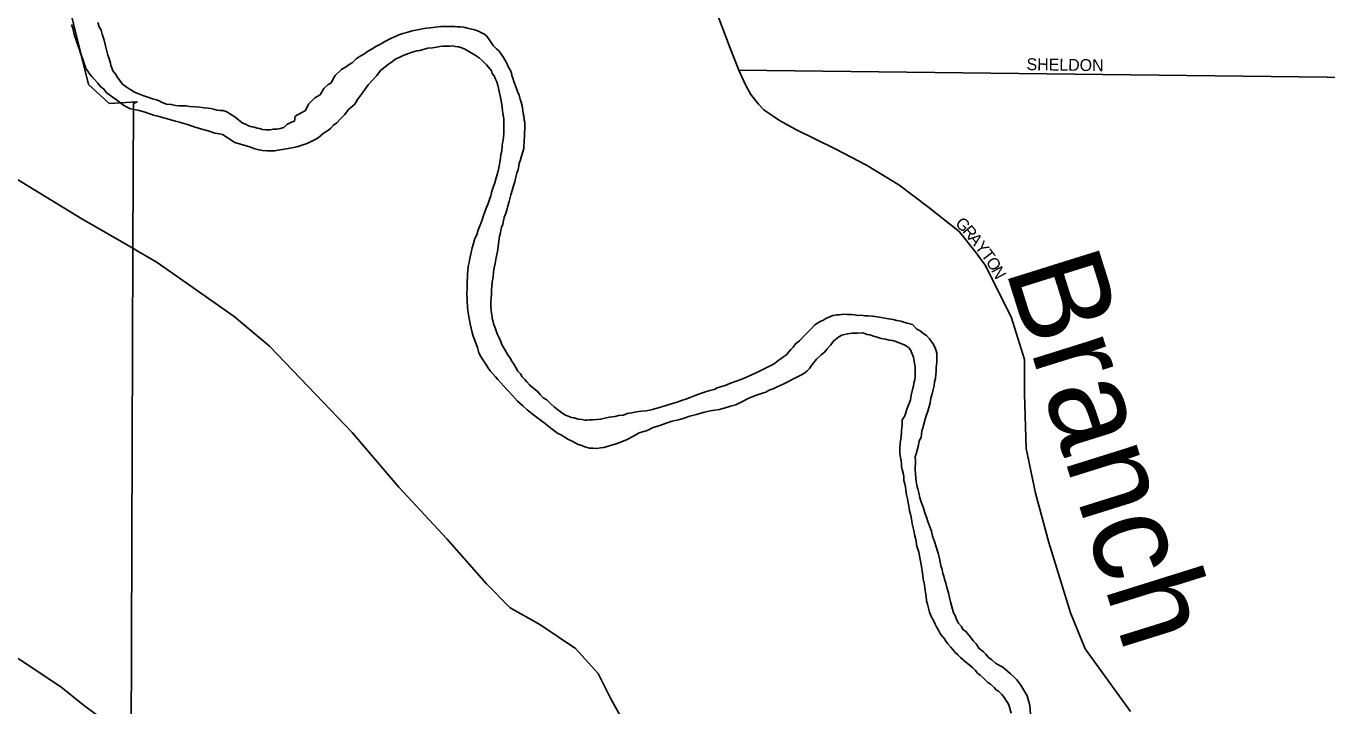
# Model space of a CAD drawing. Extents: x -561 to 1170, y 0 to 846.
# Drawn here: x 106.28 to 121.03, y 172.84 to 180.55 of the extents above; entities that cross this region are included whole.
import ezdxf

# ---------------------------------------------------------------- set-up
doc = ezdxf.new("R2010")
doc.units = 0
for name, color, linetype in [('GM_X_City_Street', 7, 'Continuous'), ('GM_X_City_Street_Text', 7, 'Continuous'), ('GM_X_County_Road', 7, 'Continuous'), ('GM_X_Major_River', 7, 'Continuous'), ('GM_X_Major_River_Text', 7, 'Continuous'), ('GM_X_Township', 7, 'Continuous')]:
    doc.layers.add(name, color=color, linetype=linetype)

msp = doc.modelspace()

# ---------------------------------------------------------------- linework, layer by layer
at = {"layer": 'GM_X_City_Street'}
for points in [[(114.36, 180.052), (114.263, 180.298), (114.114, 180.688), (113.85, 181.418), (113.616, 182.066), (113.54, 182.248), (113.476, 182.335), (113.416, 182.384)], [(118.798, 172.779), (118.285, 173.492), (118.118, 173.9), (117.876, 174.697), (117.723, 175.255), (117.616, 175.76), (117.599, 176.38), (117.599, 176.772), (117.448, 177.254), (117.154, 177.841), (117.052, 177.98), (116.857, 178.222), (116.514, 178.495), (116.172, 178.751), (115.808, 178.972), (115.453, 179.158), (115.006, 179.378), (114.821, 179.479), (114.643, 179.6), (114.582, 179.665), (114.497, 179.774), (114.438, 179.876), (114.36, 180.052)], [(114.36, 180.052), (125.156, 179.923)], [(115.154, 167.554), (114.717, 168.301), (114.509, 168.74), (114.29, 169.374), (114.072, 170.04), (113.608, 171.206), (113.278, 172.143), (113.134, 172.522), (112.909, 172.923), (112.765, 173.211), (112.507, 173.493), (112.103, 173.765), (111.769, 173.956), (111.501, 174.228), (111.05, 174.738), (110.507, 175.324), (109.976, 175.943), (109.567, 176.372), (109.041, 176.921), (108.638, 177.257), (107.767, 177.87), (107.684, 177.919)]]:
    msp.add_lwpolyline(points, dxfattribs=at)
at = {"layer": 'GM_X_County_Road'}
for points in [[(107.684, 177.919), (107.56, 177.991), (107.491, 178.031), (106.913, 178.366), (105.957, 178.948), (104.369, 179.796), (103.59, 180.217), (103.421, 180.343), (103.201, 180.649)], [(98.583, 175.707), (101.475, 174.965), (102.934, 174.66), (104.199, 174.4), (104.526, 174.323), (104.687, 174.276), (105.029, 174.127), (106.225, 173.358), (106.673, 173.059), (106.929, 172.856), (107.471, 172.453), (107.872, 172.133)]]:
    msp.add_lwpolyline(points, dxfattribs=at)
at = {"layer": 'GM_X_Major_River'}
for points in [[(108.648, 179.232), (108.507, 179.322), (108.475, 179.327), (108.42, 179.337), (108.344, 179.364), (108.258, 179.386), (108.176, 179.413), (108.111, 179.434), (108.057, 179.45), (108.019, 179.461), (107.976, 179.472), (107.932, 179.482), (107.883, 179.498), (107.829, 179.514), (107.775, 179.53), (107.726, 179.541), (107.694, 179.552), (107.661, 179.563), (107.629, 179.573), (107.591, 179.584), (107.547, 179.595), (107.498, 179.605), (107.455, 179.616), (107.379, 179.659), (107.336, 179.692), (107.292, 179.724), (107.249, 179.751), (107.221, 179.773), (107.194, 179.794), (107.167, 179.832), (107.124, 179.864), (107.096, 179.902), (107.058, 179.945), (107.026, 179.978), (106.999, 180.01), (106.982, 180.037), (106.96, 180.07), (106.95, 180.097), (106.939, 180.124), (106.928, 180.162), (106.9, 180.232), (106.884, 180.292), (106.867, 180.335), (106.856, 180.367), (106.845, 180.4), (106.829, 180.443), (106.824, 180.47), (106.813, 180.514), (106.796, 180.568)], [(107.094, 180.59), (107.111, 180.542), (107.132, 180.504), (107.143, 180.46), (107.154, 180.423), (107.165, 180.39), (107.182, 180.325), (107.198, 180.266), (107.209, 180.222), (107.22, 180.19), (107.231, 180.157), (107.237, 180.13), (107.242, 180.103), (107.253, 180.076), (107.264, 180.044)], [(108.646, 179.521), (108.732, 179.455), (108.775, 179.435), (108.803, 179.419), (108.841, 179.409), (108.868, 179.404), (108.901, 179.394), (108.928, 179.389), (108.961, 179.379), (109.004, 179.374), (109.047, 179.375), (109.08, 179.381), (109.123, 179.382), (109.161, 179.388), (109.204, 179.399), (109.236, 179.433), (109.29, 179.461), (109.322, 179.472), (109.332, 179.527), (109.407, 179.571), (109.45, 179.594), (109.481, 179.665), (109.555, 179.737), (109.614, 179.77), (109.656, 179.842), (109.704, 179.886), (109.737, 179.903), (109.784, 179.99), (109.858, 180.057), (109.912, 180.09), (109.944, 180.113), (109.976, 180.135), (110.024, 180.179), (110.067, 180.207), (110.11, 180.23), (110.136, 180.252), (110.163, 180.269), (110.212, 180.297), (110.238, 180.313), (110.292, 180.341), (110.319, 180.358), (110.346, 180.375), (110.372, 180.386), (110.399, 180.403), (110.437, 180.42), (110.469, 180.432), (110.507, 180.449), (110.55, 180.466), (110.598, 180.477), (110.658, 180.495), (110.717, 180.507), (110.776, 180.519), (110.82, 180.525), (110.863, 180.531), (110.982, 180.544), (111.02, 180.545), (111.058, 180.546), (111.085, 180.546), (111.112, 180.547), (111.139, 180.547), (111.166, 180.542), (111.204, 180.543), (111.242, 180.538), (111.28, 180.528), (111.318, 180.518), (111.367, 180.508), (111.416, 180.488), (111.444, 180.472), (111.471, 180.462), (111.504, 180.435), (111.537, 180.387), (111.576, 180.328), (111.615, 180.291), (111.643, 180.264), (111.67, 180.227), (111.693, 180.195), (111.721, 180.141), (111.738, 180.109), (111.754, 180.077), (111.771, 180.045), (111.783, 180.018), (111.788, 179.991), (111.8, 179.959), (111.811, 179.921), (111.823, 179.883), (111.851, 179.808), (111.869, 179.765), (111.88, 179.722), (111.892, 179.689), (111.903, 179.646), (111.91, 179.592), (111.916, 179.56), (111.922, 179.533), (111.928, 179.484), (111.934, 179.457), (111.935, 179.419), (111.935, 179.381), (111.931, 179.343)], [(108.648, 179.232), (108.775, 179.191), (108.818, 179.181), (108.845, 179.17), (108.873, 179.16), (108.905, 179.15), (108.96, 179.14), (109.009, 179.136), (109.057, 179.137), (109.101, 179.137), (109.138, 179.144), (109.187, 179.15), (109.252, 179.162), (109.311, 179.174), (109.365, 179.186), (109.419, 179.203), (109.457, 179.215), (109.484, 179.226), (109.527, 179.249), (109.559, 179.265), (109.591, 179.282), (109.618, 179.304), (109.65, 179.332), (109.682, 179.354), (109.709, 179.371), (109.735, 179.393), (109.767, 179.427), (109.805, 179.454), (109.842, 179.493), (109.895, 179.548), (109.937, 179.603), (109.98, 179.642), (110.007, 179.664), (110.038, 179.719), (110.065, 179.752), (110.091, 179.79), (110.123, 179.834), (110.16, 179.884), (110.255, 179.989), (110.276, 180.016), (110.303, 180.049), (110.367, 180.099), (110.394, 180.121), (110.42, 180.138), (110.474, 180.177), (110.511, 180.194), (110.554, 180.216), (110.614, 180.239), (110.657, 180.256), (110.684, 180.262), (110.711, 180.268), (110.743, 180.274), (110.781, 180.286), (110.835, 180.298), (110.889, 180.304), (110.932, 180.31), (110.97, 180.317), (111.008, 180.323), (111.04, 180.323), (111.089, 180.324), (111.116, 180.325), (111.143, 180.32), (111.181, 180.315), (111.219, 180.305), (111.263, 180.284), (111.29, 180.268), (111.345, 180.237), (111.372, 180.221), (111.416, 180.19), (111.46, 180.153), (111.499, 180.11), (111.521, 180.083), (111.555, 180.041), (111.566, 180.014), (111.588, 179.987), (111.6, 179.955), (111.616, 179.917), (111.628, 179.879), (111.658, 179.739), (111.67, 179.685), (111.676, 179.631), (111.682, 179.588), (111.688, 179.545), (111.695, 179.496), (111.696, 179.453), (111.696, 179.415), (111.697, 179.377), (111.698, 179.334), (111.693, 179.29), (111.688, 179.257), (111.683, 179.225), (111.679, 179.187), (111.674, 179.133), (111.664, 179.094), (111.66, 179.051), (111.65, 179.002), (111.64, 178.942), (111.625, 178.877)], [(107.264, 180.044), (107.297, 180), (107.313, 179.973), (107.373, 179.892), (107.416, 179.86), (107.449, 179.838), (107.476, 179.822), (107.503, 179.806), (107.53, 179.795), (107.568, 179.779), (107.606, 179.763), (107.639, 179.752), (107.671, 179.741), (107.715, 179.725), (107.758, 179.715), (107.791, 179.704), (107.823, 179.682), (107.872, 179.666), (107.926, 179.661), (107.975, 179.65), (108.018, 179.645), (108.056, 179.645), (108.094, 179.645), (108.138, 179.64), (108.197, 179.635), (108.251, 179.629), (108.3, 179.624), (108.344, 179.619), (108.376, 179.614), (108.419, 179.603), (108.447, 179.598), (108.479, 179.592), (108.512, 179.592), (108.55, 179.582), (108.646, 179.521)], [(111.931, 179.343), (111.931, 179.3), (111.927, 179.262), (111.923, 179.164), (111.898, 179.077), (111.882, 179.023), (111.872, 178.995), (111.867, 178.963), (111.857, 178.925), (111.842, 178.881), (111.832, 178.838), (111.822, 178.783), (111.806, 178.74), (111.791, 178.685), (111.776, 178.636), (111.755, 178.56), (111.74, 178.511), (111.73, 178.462), (111.715, 178.418), (111.699, 178.38), (111.694, 178.347), (111.684, 178.304), (111.669, 178.266), (111.664, 178.238), (111.659, 178.206), (111.649, 178.168), (111.625, 177.994), (111.61, 177.928), (111.6, 177.858), (111.585, 177.809), (111.581, 177.76), (111.576, 177.706), (111.566, 177.646), (111.562, 177.597), (111.557, 177.559), (111.558, 177.516), (111.554, 177.461), (111.549, 177.429), (111.55, 177.391), (111.55, 177.364), (111.551, 177.331), (111.557, 177.293), (111.563, 177.261), (111.563, 177.234), (111.575, 177.202), (111.581, 177.175), (111.592, 177.148), (111.604, 177.105), (111.621, 177.062), (111.638, 177.024), (111.66, 176.981), (111.677, 176.933), (111.7, 176.895), (111.716, 176.868), (111.744, 176.815), (111.767, 176.788), (111.783, 176.756), (111.806, 176.724), (111.834, 176.681), (111.856, 176.638), (111.884, 176.606), (111.906, 176.574), (111.934, 176.542), (111.956, 176.516), (111.989, 176.484), (112.017, 176.457), (112.05, 176.431), (112.083, 176.404), (112.11, 176.372), (112.143, 176.335), (112.182, 176.314), (112.226, 176.271), (112.27, 176.229), (112.352, 176.165), (112.396, 176.139), (112.424, 176.129), (112.462, 176.113), (112.494, 176.109), (112.538, 176.093), (112.581, 176.089), (112.614, 176.084), (112.641, 176.084), (112.668, 176.085), (112.706, 176.086), (112.749, 176.092), (112.793, 176.093), (112.841, 176.104), (112.89, 176.116), (112.96, 176.123), (112.998, 176.135), (113.052, 176.141), (113.095, 176.158), (113.149, 176.165), (113.198, 176.176), (113.257, 176.183), (113.311, 176.189), (113.365, 176.201), (113.419, 176.213), (113.462, 176.225), (113.511, 176.242), (113.548, 176.253)], [(111.625, 178.877), (111.61, 178.828), (111.594, 178.773), (111.579, 178.73), (111.569, 178.703), (111.558, 178.664), (111.548, 178.626), (111.533, 178.583), (111.517, 178.539), (111.497, 178.484), (111.481, 178.446), (111.466, 178.403), (111.45, 178.353), (111.43, 178.293), (111.404, 178.239), (111.389, 178.184), (111.368, 178.141), (111.352, 178.086), (111.337, 178.037), (111.327, 177.983), (111.312, 177.917), (111.302, 177.868), (111.292, 177.825), (111.288, 177.776), (111.283, 177.738), (111.284, 177.7), (111.279, 177.657), (111.28, 177.613), (111.281, 177.575), (111.276, 177.521), (111.285, 177.359), (111.291, 177.299), (111.303, 177.234), (111.315, 177.175), (111.327, 177.127), (111.339, 177.078), (111.35, 177.035), (111.362, 176.997), (111.379, 176.954), (111.396, 176.906), (111.413, 176.846), (111.441, 176.798), (111.464, 176.761), (111.492, 176.718), (111.514, 176.68), (111.542, 176.643), (111.57, 176.606), (111.603, 176.574), (111.63, 176.542), (111.664, 176.504), (111.697, 176.467), (111.735, 176.425), (111.796, 176.361), (111.852, 176.297), (111.912, 176.244), (111.962, 176.201), (112.017, 176.154), (112.066, 176.117), (112.11, 176.085), (112.154, 176.053), (112.193, 176.022), (112.231, 175.99), (112.275, 175.958), (112.308, 175.932), (112.346, 175.916), (112.379, 175.895), (112.423, 175.869), (112.472, 175.843), (112.505, 175.827), (112.538, 175.806), (112.582, 175.796), (112.614, 175.78), (112.669, 175.765), (112.707, 175.766), (112.75, 175.761), (112.793, 175.768), (112.831, 175.774), (112.971, 175.814), (113.03, 175.837), (113.095, 175.865), (113.159, 175.899), (113.229, 175.938), (113.321, 175.967), (113.39, 176.001), (113.466, 176.024), (113.536, 176.047), (113.606, 176.07), (113.676, 176.088), (113.741, 176.105), (113.805, 176.128), (113.881, 176.146), (113.956, 176.169), (114.037, 176.187), (114.14, 176.205), (114.204, 176.223), (114.264, 176.24), (114.328, 176.258), (114.393, 176.291), (114.473, 176.331), (114.559, 176.365), (114.629, 176.388)], [(113.548, 176.253), (113.581, 176.265), (113.618, 176.276), (113.661, 176.288), (113.71, 176.305), (113.758, 176.322), (113.807, 176.34), (113.866, 176.362), (113.925, 176.385), (113.984, 176.403), (114.033, 176.42), (114.081, 176.432), (114.114, 176.448), (114.151, 176.46), (114.205, 176.477), (114.259, 176.5), (114.329, 176.523), (114.394, 176.546), (114.447, 176.569), (114.496, 176.591), (114.555, 176.619), (114.603, 176.642), (114.716, 176.698), (114.759, 176.721), (114.801, 176.754), (114.839, 176.782), (114.871, 176.804), (114.903, 176.827), (114.924, 176.854), (114.951, 176.882), (114.977, 176.909), (115.004, 176.948), (115.047, 176.981), (115.11, 177.047), (115.137, 177.075), (115.179, 177.119), (115.222, 177.163), (115.281, 177.202), (115.313, 177.214), (115.345, 177.236), (115.399, 177.259), (115.431, 177.27), (115.469, 177.276), (115.496, 177.277), (115.55, 177.283), (115.583, 177.279), (115.637, 177.28), (115.67, 177.275), (115.708, 177.27), (115.751, 177.271), (115.789, 177.266), (115.827, 177.267), (115.876, 177.263), (115.93, 177.253), (115.973, 177.248), (116.017, 177.238), (116.055, 177.233), (116.109, 177.224), (116.153, 177.214), (116.196, 177.204), (116.229, 177.193), (116.267, 177.183), (116.327, 177.168), (116.377, 177.115), (116.415, 177.094), (116.459, 177.062), (116.487, 177.041), (116.52, 177.004), (116.542, 176.977), (116.559, 176.95), (116.587, 176.902), (116.598, 176.87), (116.604, 176.843), (116.605, 176.789), (116.606, 176.762), (116.606, 176.735), (116.596, 176.68), (116.597, 176.642), (116.592, 176.599), (116.588, 176.556), (116.578, 176.517), (116.573, 176.474), (116.563, 176.43), (116.553, 176.381), (116.538, 176.332), (116.528, 176.278), (116.513, 176.224), (116.497, 176.174), (116.482, 176.131), (116.472, 176.093), (116.456, 176.038), (116.446, 175.995), (116.436, 175.957), (116.427, 175.886), (116.406, 175.848), (116.396, 175.799), (116.381, 175.744), (116.371, 175.701), (116.36, 175.668), (116.361, 175.619), (116.358, 175.522)], [(114.629, 176.388), (114.667, 176.399), (114.705, 176.422), (114.748, 176.439), (114.796, 176.462), (114.861, 176.49), (114.914, 176.518), (114.973, 176.546), (115.027, 176.574), (115.07, 176.597), (115.107, 176.619), (115.134, 176.641), (115.161, 176.669), (115.192, 176.713), (115.24, 176.773), (115.293, 176.823), (115.336, 176.857), (115.362, 176.89), (115.4, 176.934), (115.437, 176.983), (115.495, 177.028), (115.528, 177.045), (115.592, 177.062), (115.646, 177.068), (115.706, 177.07), (115.765, 177.071), (115.814, 177.055), (115.847, 177.051), (115.885, 177.035), (115.929, 177.025), (115.972, 177.01), (116.021, 177), (116.065, 176.99), (116.103, 176.985), (116.13, 176.98), (116.179, 176.959), (116.207, 176.949), (116.25, 176.928), (116.283, 176.907), (116.305, 176.881), (116.322, 176.843), (116.339, 176.795), (116.346, 176.746), (116.358, 176.687), (116.359, 176.643), (116.359, 176.616), (116.36, 176.578), (116.355, 176.54), (116.345, 176.502), (116.34, 176.469), (116.33, 176.431), (116.32, 176.399), (116.315, 176.366), (116.305, 176.312), (116.29, 176.273), (116.279, 176.246), (116.264, 176.208), (116.254, 176.164), (116.238, 176.126), (116.212, 176.088), (116.213, 176.034), (116.203, 175.958), (116.199, 175.887), (116.194, 175.849), (116.19, 175.822), (116.185, 175.768), (116.186, 175.74), (116.186, 175.703), (116.193, 175.659), (116.199, 175.616), (116.205, 175.589), (116.205, 175.557), (116.211, 175.524), (116.223, 175.481), (116.229, 175.443), (116.23, 175.4), (116.241, 175.362), (116.248, 175.324), (116.254, 175.292), (116.26, 175.238), (116.272, 175.189), (116.278, 175.146), (116.289, 175.109), (116.296, 175.054), (116.307, 175.017), (116.313, 174.984), (116.32, 174.936), (116.326, 174.909), (116.332, 174.876), (116.343, 174.833), (116.35, 174.785), (116.367, 174.731), (116.379, 174.655), (116.402, 174.585), (116.414, 174.504), (116.432, 174.423), (116.444, 174.348), (116.451, 174.283), (116.463, 174.218), (116.469, 174.175), (116.476, 174.131)], [(116.358, 175.522), (116.365, 175.424), (116.371, 175.392), (116.377, 175.343), (116.389, 175.305), (116.401, 175.257), (116.412, 175.203), (116.43, 175.144), (116.452, 175.085), (116.47, 175.031), (116.487, 174.982), (116.504, 174.934), (116.527, 174.875), (116.544, 174.826), (116.556, 174.767), (116.579, 174.708), (116.596, 174.648), (116.619, 174.573), (116.637, 174.497), (116.649, 174.433), (116.666, 174.39), (116.672, 174.346), (116.684, 174.314), (116.69, 174.282), (116.707, 174.233), (116.718, 174.185), (116.736, 174.126), (116.748, 174.072), (116.759, 174.023), (116.794, 173.899), (116.811, 173.867), (116.828, 173.824), (116.851, 173.781), (116.884, 173.744), (116.901, 173.711), (116.928, 173.69), (116.972, 173.642), (116.995, 173.61), (117.022, 173.578), (117.05, 173.546), (117.083, 173.493), (117.133, 173.456), (117.16, 173.429), (117.188, 173.397), (117.227, 173.366), (117.271, 173.328), (117.315, 173.302), (117.353, 173.281), (117.38, 173.26), (117.408, 173.234), (117.441, 173.207), (117.474, 173.175), (117.513, 173.138), (117.557, 173.079), (117.579, 173.042), (117.607, 172.994), (117.63, 172.956), (117.659, 172.848), (117.666, 172.751)], [(116.476, 174.131), (116.482, 174.083), (116.488, 174.034), (116.5, 173.996), (116.523, 173.905), (116.546, 173.851), (116.563, 173.819), (116.585, 173.77), (116.602, 173.738), (116.624, 173.701), (116.647, 173.658), (116.669, 173.631), (116.691, 173.604), (116.708, 173.578), (116.73, 173.546), (116.758, 173.514), (116.786, 173.482), (116.813, 173.45), (116.841, 173.423), (116.874, 173.391), (116.902, 173.365), (116.935, 173.338), (116.968, 173.312), (117.012, 173.275), (117.039, 173.248), (117.067, 173.216), (117.094, 173.19), (117.138, 173.153), (117.183, 173.11), (117.21, 173.094), (117.254, 173.052), (117.276, 173.025), (117.304, 173.009), (117.342, 172.972), (117.37, 172.935), (117.387, 172.908), (117.404, 172.881), (117.42, 172.854), (117.449, 172.763)]]:
    msp.add_lwpolyline(points, dxfattribs=at)
at = {"layer": 'GM_X_Township'}
msp.add_lwpolyline([(106.735, 180.917), (106.988, 179.888), (107.221, 179.671), (107.54, 179.692), (107.497, 179.671), (107.491, 178.031), (107.471, 172.453), (107.446, 165.386), (107.42, 162.758), (107.375, 158.106), (107.364, 154.516), (105.866, 154.485), (105.57, 154.137), (102.662, 151.915), (101.791, 151.915), (100.398, 152.372), (99.864, 151.952), (99.96, 147.535)], dxfattribs=at)

# ---------------------------------------------------------------- texts
at = {"layer": 'GM_X_City_Street_Text'}
for s, rotation, p in [('SHELDON', 359.1191, (117.621, 180.051)), ('G', 316.6617, (116.804, 178.3)), ('R', 309.591, (116.887, 178.222)), ('A', 307.8884, (116.955, 178.14)), ('Y', 307.8884, (117.028, 178.046)), ('T', 307.4437, (117.101, 177.953)), ('O', 301.3798, (117.156, 177.88)), ('N', 298.041, (117.217, 177.781))]:
    msp.add_text(s, height=0.135, rotation=rotation, dxfattribs=at).set_placement(p)
at = {"layer": 'GM_X_Major_River_Text'}
msp.add_text('Branch', height=1.0807, rotation=287.3775, dxfattribs=at).set_placement((117.377, 177.796))

doc.saveas('drawing.dxf')
